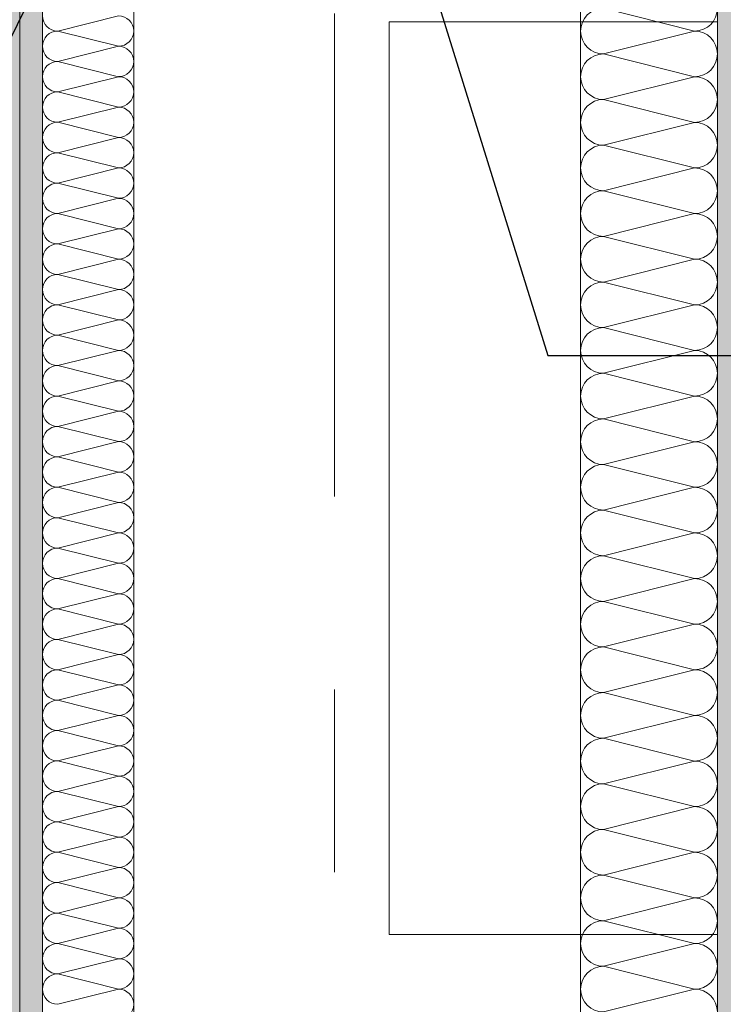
# Model space of a CAD drawing. Header units: metres. Extents: x -4 to 100, y -11 to 17.
# Tile 478 of 656: x 43.557 to 43.943, y 2.967 to 3.506. Entities that reach past the tile are written whole.
import ezdxf

# ---------------------------------------------------------------- set-up
doc = ezdxf.new("R2010")
doc.units = ezdxf.units.M
doc.header["$MEASUREMENT"] = 0
for name, pattern in [('DASHED', [0.015, 0.007, -0.008]), ('Strichlinie doppelt', [0.546806, 0.264583, -0.105833, 0.070556, -0.105833]), ('Wipeout_Contour', [1, 0, -1])]:
    doc.linetypes.add(name, pattern=pattern)
for name, color, linetype in [('152 - Bemaßung_ Beschriftung.Ausbau', 7, 'Continuous'), ('451 - Universal.Achsen Raster', 7, 'Continuous'), ('Neubau_152 - Bemaßung_ Beschriftung.Ausbau', 7, 'Continuous'), ('Neubau_606 - Struktur.Wand Innen Ausbau', 7, 'Continuous'), ('Neubau_802 - HKLSE.Sanitär', 7, 'Continuous')]:
    doc.layers.add(name, color=color, linetype=linetype)
doc.styles.add('ERSTELLTER_STIL_2', font='txt')
doc.dimstyles.new('ERSTELLTER_STIL__3', dxfattribs={"dimtxt": 0.1, "dimasz": 0.0532, "dimexe": 0.18, "dimexo": 0.0625, "dimgap": 0, "dimtad": 1, "dimzin": 0, "dimdsep": 46, "dimtxsty": 'ERSTELLTER_STIL_2', "dimblk": 'ARROWHEAD_2', "dimblk1": 'ARROWHEAD_2', "dimblk2": 'ARROWHEAD_2', "dimcen": 0.09, "dimse1": 1, "dimse2": 1, "dimclrd": 7, "dimclre": 7, "dimclrt": 7, "dimazin": 0, "dimtfac": 1, "dimtdec": 4, "dimtmove": 0, "dimatfit": 3, "dimfxl": 1, "dimtolj": 1, "dimtzin": 0, "dimarcsym": 0})
doc.dimstyles.new('ERSTELLTER_STIL__4', dxfattribs={"dimtxt": 0.1, "dimasz": 0.0532, "dimexe": 0.18, "dimexo": 0.0625, "dimgap": 0, "dimtad": 1, "dimzin": 0, "dimdsep": 46, "dimtxsty": 'ERSTELLTER_STIL_2', "dimblk": 'ARROWHEAD_2', "dimblk1": 'ARROWHEAD_2', "dimblk2": 'ARROWHEAD_2', "dimcen": 0.09, "dimse1": 1, "dimse2": 1, "dimclrd": 7, "dimclre": 7, "dimclrt": 7, "dimazin": 0, "dimtfac": 1, "dimtdec": 4, "dimtmove": 2, "dimatfit": 3, "dimfxl": 1, "dimtolj": 1, "dimtzin": 0, "dimarcsym": 0})
doc.dimstyles.new('ERSTELLTER_STIL__5', dxfattribs={"dimtxt": 0.1, "dimasz": 0.0532, "dimexe": 0.18, "dimexo": 0.0625, "dimgap": 0, "dimtad": 1, "dimtih": 1, "dimtoh": 1, "dimzin": 0, "dimdsep": 46, "dimtxsty": 'ERSTELLTER_STIL_2', "dimblk": 'ARROWHEAD_2', "dimblk1": 'ARROWHEAD_2', "dimblk2": 'ARROWHEAD_2', "dimcen": 0.09, "dimse1": 1, "dimse2": 1, "dimclrd": 7, "dimclre": 7, "dimclrt": 7, "dimazin": 0, "dimtfac": 1, "dimtdec": 4, "dimtmove": 0, "dimatfit": 3, "dimfxl": 1, "dimtolj": 1, "dimtzin": 0, "dimarcsym": 0})
doc.dimstyles.new('ERSTELLTER_STIL__6', dxfattribs={"dimtxt": 0.1, "dimasz": 0.0532, "dimexe": 0.18, "dimexo": 0.0625, "dimgap": 0, "dimtad": 1, "dimtih": 1, "dimtoh": 1, "dimzin": 0, "dimdsep": 46, "dimtxsty": 'ERSTELLTER_STIL_2', "dimblk": 'ARROWHEAD_2', "dimblk1": 'ARROWHEAD_2', "dimblk2": 'ARROWHEAD_2', "dimcen": 0.09, "dimse1": 1, "dimse2": 1, "dimclrd": 7, "dimclre": 7, "dimclrt": 7, "dimazin": 0, "dimtfac": 1, "dimtdec": 4, "dimtmove": 2, "dimatfit": 3, "dimfxl": 1, "dimtolj": 1, "dimtzin": 0, "dimarcsym": 0})
doc.dimstyles.new('ERSTELLTER_STIL__9', dxfattribs={"dimtxt": 0.18, "dimasz": 0.02736, "dimexe": 0.18, "dimexo": 0.0625, "dimgap": 0, "dimtad": 0, "dimtih": 1, "dimtoh": 1, "dimdec": 4, "dimzin": 0, "dimdsep": 46, "dimcen": 0.09, "dimadec": 0, "dimazin": 0, "dimtfac": 1, "dimtdec": 4, "dimtmove": 0, "dimatfit": 3, "dimldrblk": 'ARROWHEAD_11', "dimfxl": 1, "dimtolj": 1, "dimtzin": 0, "dimarcsym": 0})
pattern_1 = [(45, (0, 0), (-0.01767767, 0.01767767), [0, -0.025])]

# ---------------------------------------------------------------- blocks, each defined once
blk = doc.blocks.new('*X173')
at = {"layer": 'Neubau_606 - Struktur.Wand Innen Ausbau', "color": 7, "linetype": 'Continuous', "lineweight": 5}
for p, q in [((43.57832, 3.50001), (43.61165, 3.50835)), ((43.57832, 3.50001), (43.61165, 3.49168)), ((43.57832, 3.48335), (43.61165, 3.49168)), ((43.57832, 3.48335), (43.61165, 3.47501)), ((43.57832, 3.46668), (43.61165, 3.47501)), ((43.57832, 3.46668), (43.61165, 3.45835)), ((43.57832, 3.45001), (43.61165, 3.45835)), ((43.57832, 3.45001), (43.61165, 3.44168)), ((43.57832, 3.43335), (43.61165, 3.44168)), ((43.57832, 3.43335), (43.61165, 3.42501)), ((43.57832, 3.41668), (43.61165, 3.42501)), ((43.57832, 3.41668), (43.61165, 3.40835)), ((43.57832, 3.40001), (43.61165, 3.40835)), ((43.57832, 3.40001), (43.61165, 3.39168)), ((43.57832, 3.38335), (43.61165, 3.39168)), ((43.57832, 3.38335), (43.61165, 3.37501)), ((43.57832, 3.36668), (43.61165, 3.37501)), ((43.57832, 3.36668), (43.61165, 3.35835)), ((43.57832, 3.35001), (43.61165, 3.35835)), ((43.57832, 3.35001), (43.61165, 3.34168)), ((43.57832, 3.33335), (43.61165, 3.34168)), ((43.57832, 3.33335), (43.61165, 3.32501)), ((43.57832, 3.31668), (43.61165, 3.32501)), ((43.57832, 3.31668), (43.61165, 3.30835)), ((43.57832, 3.30001), (43.61165, 3.30835)), ((43.57832, 3.30001), (43.61165, 3.29168)), ((43.57832, 3.28335), (43.61165, 3.29168)), ((43.57832, 3.28335), (43.61165, 3.27501)), ((43.57832, 3.26668), (43.61165, 3.27501)), ((43.57832, 3.26668), (43.61165, 3.25835)), ((43.57832, 3.25001), (43.61165, 3.25835)), ((43.57832, 3.25001), (43.61165, 3.24168)), ((43.57832, 3.23335), (43.61165, 3.24168)), ((43.57832, 3.23335), (43.61165, 3.22501)), ((43.57832, 3.21668), (43.61165, 3.22501)), ((43.57832, 3.21668), (43.61165, 3.20835)), ((43.57832, 3.20001), (43.61165, 3.20835)), ((43.57832, 3.20001), (43.61165, 3.19168)), ((43.57832, 3.18335), (43.61165, 3.19168)), ((43.57832, 3.18335), (43.61165, 3.17501)), ((43.57832, 3.16668), (43.61165, 3.17501)), ((43.57832, 3.16668), (43.61165, 3.15835)), ((43.57832, 3.15001), (43.61165, 3.15835)), ((43.57832, 3.15001), (43.61165, 3.14168)), ((43.57832, 3.13335), (43.61165, 3.14168)), ((43.57832, 3.13335), (43.61165, 3.12501)), ((43.57832, 3.11668), (43.61165, 3.12501)), ((43.57832, 3.11668), (43.61165, 3.10835)), ((43.57832, 3.10001), (43.61165, 3.10835)), ((43.57832, 3.10001), (43.61165, 3.09168)), ((43.57832, 3.08335), (43.61165, 3.09168)), ((43.57832, 3.08335), (43.61165, 3.07501)), ((43.57832, 3.06668), (43.61165, 3.07501)), ((43.57832, 3.06668), (43.61165, 3.05835)), ((43.57832, 3.05001), (43.61165, 3.05835)), ((43.57832, 3.05001), (43.61165, 3.04168)), ((43.57832, 3.03335), (43.61165, 3.04168)), ((43.57832, 3.03335), (43.61165, 3.02501)), ((43.57832, 3.01668), (43.61165, 3.02501)), ((43.57832, 3.01668), (43.61165, 3.00835)), ((43.57832, 3.00001), (43.61165, 3.00835)), ((43.57832, 3.00001), (43.61165, 2.99168)), ((43.57832, 2.98335), (43.61165, 2.99168)), ((43.57832, 2.98335), (43.61165, 2.97501)), ((43.57832, 2.96668), (43.61165, 2.97501))]:
    blk.add_line(p, q, dxfattribs=at)
for centre, start, end in [((43.57832, 3.50835), 180, 270), ((43.61165, 3.50001), 0, 90), ((43.57832, 3.49168), 90, 180), ((43.61165, 3.50001), 270, 0), ((43.57832, 3.49168), 180, 270), ((43.61165, 3.48335), 0, 90), ((43.57832, 3.47501), 90, 180), ((43.61165, 3.48335), 270, 0), ((43.57832, 3.47501), 180, 270), ((43.61165, 3.46668), 0, 90), ((43.57832, 3.45835), 90, 180), ((43.61165, 3.46668), 270, 0), ((43.57832, 3.45835), 180, 270), ((43.61165, 3.45001), 0, 90), ((43.57832, 3.44168), 90, 180), ((43.61165, 3.45001), 270, 0), ((43.57832, 3.44168), 180, 270), ((43.61165, 3.43335), 0, 90), ((43.57832, 3.42501), 90, 180), ((43.61165, 3.43335), 270, 0), ((43.57832, 3.42501), 180, 270), ((43.61165, 3.41668), 0, 90), ((43.57832, 3.40835), 90, 180), ((43.61165, 3.41668), 270, 0), ((43.57832, 3.40835), 180, 270), ((43.61165, 3.40001), 0, 90), ((43.57832, 3.39168), 90, 180), ((43.61165, 3.40001), 270, 0), ((43.57832, 3.39168), 180, 270), ((43.61165, 3.38335), 0, 90), ((43.57832, 3.37501), 90, 180), ((43.61165, 3.38335), 270, 0), ((43.57832, 3.37501), 180, 270), ((43.61165, 3.36668), 0, 90), ((43.57832, 3.35835), 90, 180), ((43.61165, 3.36668), 270, 0), ((43.57832, 3.35835), 180, 270), ((43.61165, 3.35001), 0, 90), ((43.57832, 3.34168), 90, 180), ((43.61165, 3.35001), 270, 0), ((43.57832, 3.34168), 180, 270), ((43.61165, 3.33335), 0, 90), ((43.57832, 3.32501), 90, 180), ((43.61165, 3.33335), 270, 0), ((43.57832, 3.32501), 180, 270), ((43.61165, 3.31668), 0, 90), ((43.57832, 3.30835), 90, 180), ((43.61165, 3.31668), 270, 0), ((43.57832, 3.30835), 180, 270), ((43.61165, 3.30001), 0, 90), ((43.57832, 3.29168), 90, 180), ((43.61165, 3.30001), 270, 0), ((43.57832, 3.29168), 180, 270), ((43.61165, 3.28335), 0, 90), ((43.57832, 3.27501), 90, 180), ((43.61165, 3.28335), 270, 0), ((43.57832, 3.27501), 180, 270), ((43.61165, 3.26668), 0, 90), ((43.57832, 3.25835), 90, 180), ((43.61165, 3.26668), 270, 0), ((43.57832, 3.25835), 180, 270), ((43.61165, 3.25001), 0, 90), ((43.57832, 3.24168), 90, 180), ((43.61165, 3.25001), 270, 0), ((43.57832, 3.24168), 180, 270), ((43.61165, 3.23335), 0, 90), ((43.57832, 3.22501), 90, 180), ((43.61165, 3.23335), 270, 0), ((43.57832, 3.22501), 180, 270), ((43.61165, 3.21668), 0, 90), ((43.57832, 3.20835), 90, 180), ((43.61165, 3.21668), 270, 0), ((43.57832, 3.20835), 180, 270), ((43.61165, 3.20001), 0, 90), ((43.57832, 3.19168), 90, 180), ((43.61165, 3.20001), 270, 0), ((43.57832, 3.19168), 180, 270), ((43.61165, 3.18335), 0, 90), ((43.57832, 3.17501), 90, 180), ((43.61165, 3.18335), 270, 0), ((43.57832, 3.17501), 180, 270), ((43.61165, 3.16668), 0, 90), ((43.57832, 3.15835), 90, 180), ((43.61165, 3.16668), 270, 0), ((43.57832, 3.15835), 180, 270), ((43.61165, 3.15001), 0, 90), ((43.57832, 3.14168), 90, 180), ((43.61165, 3.15001), 270, 0), ((43.57832, 3.14168), 180, 270), ((43.61165, 3.13335), 0, 90), ((43.57832, 3.12501), 90, 180), ((43.61165, 3.13335), 270, 0), ((43.57832, 3.12501), 180, 270), ((43.61165, 3.11668), 0, 90), ((43.57832, 3.10835), 90, 180), ((43.61165, 3.11668), 270, 0), ((43.57832, 3.10835), 180, 270), ((43.61165, 3.10001), 0, 90), ((43.57832, 3.09168), 90, 180), ((43.61165, 3.10001), 270, 0), ((43.57832, 3.09168), 180, 270), ((43.61165, 3.08335), 0, 90), ((43.57832, 3.07501), 90, 180), ((43.61165, 3.08335), 270, 0), ((43.57832, 3.07501), 180, 270), ((43.61165, 3.06668), 0, 90), ((43.57832, 3.05835), 90, 180), ((43.61165, 3.06668), 270, 0), ((43.57832, 3.05835), 180, 270), ((43.61165, 3.05001), 0, 90), ((43.57832, 3.04168), 90, 180), ((43.61165, 3.05001), 270, 0), ((43.57832, 3.04168), 180, 270), ((43.61165, 3.03335), 0, 90), ((43.57832, 3.02501), 90, 180), ((43.61165, 3.03335), 270, 0), ((43.57832, 3.02501), 180, 270), ((43.61165, 3.01668), 0, 90), ((43.57832, 3.00835), 90, 180), ((43.61165, 3.01668), 270, 0), ((43.57832, 3.00835), 180, 270), ((43.61165, 3.00001), 0, 90), ((43.57832, 2.99168), 90, 180), ((43.61165, 3.00001), 270, 0), ((43.57832, 2.99168), 180, 270), ((43.61165, 2.98335), 0, 90), ((43.57832, 2.97501), 90, 180), ((43.61165, 2.98335), 270, 0), ((43.57832, 2.97501), 180, 270), ((43.61165, 2.96668), 0, 90), ((43.61165, 2.96668), 270, 0)]:
    blk.add_arc(centre, 0.00833, start, end, dxfattribs=at)
blk = doc.blocks.new('*X190')
at = {"layer": 'Neubau_606 - Struktur.Wand Innen Ausbau', "color": 7, "linetype": 'Continuous', "lineweight": 5}
for p, q in [((43.92749, 3.49999), (43.87749, 3.51249)), ((43.92749, 3.49999), (43.87749, 3.48749)), ((43.92749, 3.47499), (43.87749, 3.48749)), ((43.92749, 3.47499), (43.87749, 3.46249)), ((43.92749, 3.44999), (43.87749, 3.46249)), ((43.92749, 3.44999), (43.87749, 3.43749)), ((43.92749, 3.42499), (43.87749, 3.43749)), ((43.92749, 3.42499), (43.87749, 3.41249)), ((43.92749, 3.39999), (43.87749, 3.41249)), ((43.92749, 3.39999), (43.87749, 3.38749)), ((43.92749, 3.37499), (43.87749, 3.38749)), ((43.92749, 3.37499), (43.87749, 3.36249)), ((43.92749, 3.34999), (43.87749, 3.36249)), ((43.92749, 3.34999), (43.87749, 3.33749)), ((43.92749, 3.32499), (43.87749, 3.33749)), ((43.92749, 3.32499), (43.87749, 3.31249)), ((43.92749, 3.29999), (43.87749, 3.31249)), ((43.92749, 3.29999), (43.87749, 3.28749)), ((43.92749, 3.27499), (43.87749, 3.28749)), ((43.92749, 3.27499), (43.87749, 3.26249)), ((43.92749, 3.24999), (43.87749, 3.26249)), ((43.92749, 3.24999), (43.87749, 3.23749)), ((43.92749, 3.22499), (43.87749, 3.23749)), ((43.92749, 3.22499), (43.87749, 3.21249)), ((43.92749, 3.19999), (43.87749, 3.21249)), ((43.92749, 3.19999), (43.87749, 3.18749)), ((43.92749, 3.17499), (43.87749, 3.18749)), ((43.92749, 3.17499), (43.87749, 3.16249)), ((43.92749, 3.14999), (43.87749, 3.16249)), ((43.92749, 3.14999), (43.87749, 3.13749)), ((43.92749, 3.12499), (43.87749, 3.13749)), ((43.92749, 3.12499), (43.87749, 3.11249)), ((43.92749, 3.09999), (43.87749, 3.11249)), ((43.92749, 3.09999), (43.87749, 3.08749)), ((43.92749, 3.07499), (43.87749, 3.08749)), ((43.92749, 3.07499), (43.87749, 3.06249)), ((43.92749, 3.04999), (43.87749, 3.06249)), ((43.92749, 3.04999), (43.87749, 3.03749)), ((43.92749, 3.02499), (43.87749, 3.03749)), ((43.92749, 3.02499), (43.87749, 3.01249)), ((43.92749, 2.99999), (43.87749, 3.01249)), ((43.92749, 2.99999), (43.87749, 2.98749)), ((43.92749, 2.97499), (43.87749, 2.98749)), ((43.92749, 2.97499), (43.87749, 2.96249))]:
    blk.add_line(p, q, dxfattribs=at)
for centre, start, end in [((43.87749, 3.49999), 90, 180), ((43.92749, 3.51249), 270, 360), ((43.87749, 3.49999), 180, 270), ((43.92749, 3.48749), 360, 90), ((43.87749, 3.47499), 90, 180), ((43.92749, 3.48749), 270, 360), ((43.87749, 3.47499), 180, 270), ((43.92749, 3.46249), 360, 90), ((43.87749, 3.44999), 90, 180), ((43.92749, 3.46249), 270, 360), ((43.87749, 3.44999), 180, 270), ((43.92749, 3.43749), 360, 90), ((43.87749, 3.42499), 90, 180), ((43.92749, 3.43749), 270, 360), ((43.87749, 3.42499), 180, 270), ((43.92749, 3.41249), 360, 90), ((43.87749, 3.39999), 90, 180), ((43.92749, 3.41249), 270, 360), ((43.87749, 3.39999), 180, 270), ((43.92749, 3.38749), 360, 90), ((43.87749, 3.37499), 90, 180), ((43.92749, 3.38749), 270, 360), ((43.87749, 3.37499), 180, 270), ((43.92749, 3.36249), 360, 90), ((43.87749, 3.34999), 90, 180), ((43.92749, 3.36249), 270, 360), ((43.87749, 3.34999), 180, 270), ((43.92749, 3.33749), 360, 90), ((43.87749, 3.32499), 90, 180), ((43.92749, 3.33749), 270, 360), ((43.87749, 3.32499), 180, 270), ((43.92749, 3.31249), 360, 90), ((43.87749, 3.29999), 90, 180), ((43.92749, 3.31249), 270, 360), ((43.87749, 3.29999), 180, 270), ((43.92749, 3.28749), 360, 90), ((43.87749, 3.27499), 90, 180), ((43.92749, 3.28749), 270, 360), ((43.87749, 3.27499), 180, 270), ((43.92749, 3.26249), 360, 90), ((43.87749, 3.24999), 90, 180), ((43.92749, 3.26249), 270, 360), ((43.87749, 3.24999), 180, 270), ((43.92749, 3.23749), 360, 90), ((43.87749, 3.22499), 90, 180), ((43.92749, 3.23749), 270, 360), ((43.87749, 3.22499), 180, 270), ((43.92749, 3.21249), 360, 90), ((43.87749, 3.19999), 90, 180), ((43.92749, 3.21249), 270, 360), ((43.87749, 3.19999), 180, 270), ((43.92749, 3.18749), 360, 90), ((43.87749, 3.17499), 90, 180), ((43.92749, 3.18749), 270, 360), ((43.87749, 3.17499), 180, 270), ((43.92749, 3.16249), 360, 90), ((43.87749, 3.14999), 90, 180), ((43.92749, 3.16249), 270, 360), ((43.87749, 3.14999), 180, 270), ((43.92749, 3.13749), 360, 90), ((43.87749, 3.12499), 90, 180), ((43.92749, 3.13749), 270, 360), ((43.87749, 3.12499), 180, 270), ((43.92749, 3.11249), 360, 90), ((43.87749, 3.09999), 90, 180), ((43.92749, 3.11249), 270, 360), ((43.87749, 3.09999), 180, 270), ((43.92749, 3.08749), 360, 90), ((43.87749, 3.07499), 90, 180), ((43.92749, 3.08749), 270, 360), ((43.87749, 3.07499), 180, 270), ((43.92749, 3.06249), 360, 90), ((43.87749, 3.04999), 90, 180), ((43.92749, 3.06249), 270, 360), ((43.87749, 3.04999), 180, 270), ((43.92749, 3.03749), 360, 90), ((43.87749, 3.02499), 90, 180), ((43.92749, 3.03749), 270, 360), ((43.87749, 3.02499), 180, 270), ((43.92749, 3.01249), 360, 90), ((43.87749, 2.99999), 90, 180), ((43.92749, 3.01249), 270, 360), ((43.87749, 2.99999), 180, 270), ((43.92749, 2.98749), 360, 90), ((43.87749, 2.97499), 90, 180), ((43.92749, 2.98749), 270, 360), ((43.87749, 2.97499), 180, 270), ((43.92749, 2.96249), 360, 90)]:
    blk.add_arc(centre, 0.0125, start, end, dxfattribs=at)
blk = doc.blocks.new('ARROWHEAD_11')
at = {"color": 0, "linetype": 'Continuous', "lineweight": 0}
blk.add_line((0, 0), (-1, 0), dxfattribs=at)
at = {"color": 0, "linetype": 'Continuous', "lineweight": 0, "const_width": 0.25, "flags": 128}
blk.add_lwpolyline([(-0.125, 0, 1), (0.125, 0, 1)], format="xyb", close=True, dxfattribs=at)
blk = doc.blocks.new('*D696')
at = {"layer": '152 - Bemaßung_ Beschriftung.Ausbau', "color": 7, "linetype": 'Continuous', "lineweight": 5}
for p, q in [((41.92003, 2.09752), (41.92003, 2.20252)), ((43.54499, 2.09752), (43.54499, 2.20252)), ((41.94024, 2.18502), (41.89982, 2.11502)), ((43.5652, 2.18502), (43.52478, 2.11502)), ((41.92003, 2.15002), (43.54499, 2.15002))]:
    blk.add_line(p, q, dxfattribs=at)
at = {"layer": '152 - Bemaßung_ Beschriftung.Ausbau', "color": 7, "lineweight": 5, "insert": (42.13588, 2.18261), "char_height": 0.1, "attachment_point": 7, "style": 'ERSTELLTER_STIL_2'}
blk.add_mtext('\\A1;{\\pql;\\fArial|b0|i0|c0|p38;1,62\\fArial|b0|i0|c0|p38;\\A1{\\H.66x;\\S5^  ;}}', dxfattribs=at)
blk = doc.blocks.new('ARROWHEAD_2')
at = {"color": 0, "linetype": 'Continuous', "lineweight": 0}
for p, q in [((-0.378, -0.655), (0.378, 0.655)), ((0, 0), (-1, 0))]:
    blk.add_line(p, q, dxfattribs=at)
blk = doc.blocks.new('*D697')
at = {"layer": '152 - Bemaßung_ Beschriftung.Ausbau', "color": 7, "linetype": 'Continuous', "lineweight": 5}
for p, q in [((43.54499, 2.09752), (43.54499, 2.20252)), ((43.96499, 2.09752), (43.96499, 2.20252)), ((43.5652, 2.18502), (43.52478, 2.11502)), ((43.9852, 2.18502), (43.94478, 2.11502)), ((43.54499, 2.15002), (43.96499, 2.15002))]:
    blk.add_line(p, q, dxfattribs=at)
at = {"color": 254, "linetype": 'Wipeout_Contour', "lineweight": 0, "ltscale": 175.256338}
blk.add_wipeout([(43.66035, 2.15127), (43.84962, 2.15127), (43.84962, 2.28877), (43.66035, 2.28877)], dxfattribs=at).dxf.layer = '152 - Bemaßung_ Beschriftung.Ausbau'
at = {"layer": '152 - Bemaßung_ Beschriftung.Ausbau', "color": 7, "lineweight": 5, "insert": (43.6791, 2.17002), "char_height": 0.1, "attachment_point": 7, "style": 'ERSTELLTER_STIL_2'}
blk.add_mtext('\\A1;{\\pql;\\fArial|b0|i0|c0|p38;42}', dxfattribs=at)
blk = doc.blocks.new('*D713')
at = {"layer": '152 - Bemaßung_ Beschriftung.Ausbau', "color": 7, "linetype": 'Continuous', "lineweight": 5}
for p, q in [((45.78033, 0.245), (45.78033, 3.72)), ((45.74533, 0.26521), (45.81533, 0.22479)), ((45.83283, 0.245), (45.72783, 0.245)), ((45.78033, 0.005), (45.78033, 0.245)), ((45.74533, 0.02521), (45.81533, -0.01521)), ((45.83283, 0.005), (45.72783, 0.005)), ((45.78033, -0.07), (45.78033, 0.005))]:
    blk.add_line(p, q, dxfattribs=at)
at = {"color": 254, "linetype": 'Wipeout_Contour', "lineweight": 0, "ltscale": 182.403055}
blk.add_wipeout([(45.66937, -0.10529), (45.66937, 0.06354), (45.52651, 0.06354), (45.52651, -0.10529)], dxfattribs=at).dxf.layer = '152 - Bemaßung_ Beschriftung.Ausbau'
at = {"color": 254, "linetype": 'Wipeout_Contour', "lineweight": 0, "ltscale": 182.853328}
blk.add_wipeout([(45.77908, 0.03036), (45.77908, 0.21964), (45.64158, 0.21964), (45.64158, 0.03036)], dxfattribs=at).dxf.layer = '152 - Bemaßung_ Beschriftung.Ausbau'
at = {"layer": '152 - Bemaßung_ Beschriftung.Ausbau', "color": 7, "lineweight": 5, "insert": (45.76033, 0.04911), "char_height": 0.1, "attachment_point": 7, "rotation": 90, "style": 'ERSTELLTER_STIL_2'}
blk.add_mtext('\\A1;{\\pql;\\fArial|b0|i0|c0|p38;24}', dxfattribs=at)
blk = doc.blocks.new('*D714')
at = {"layer": '152 - Bemaßung_ Beschriftung.Ausbau', "color": 7, "linetype": 'Continuous', "lineweight": 5}
for p, q in [((45.74533, 3.7402), (45.81533, 3.69979)), ((45.83283, 3.72), (45.72783, 3.72)), ((45.78033, 0.245), (45.78033, 3.72)), ((45.74533, 0.26521), (45.81533, 0.22479))]:
    blk.add_line(p, q, dxfattribs=at)
at = {"layer": '152 - Bemaßung_ Beschriftung.Ausbau', "color": 7, "lineweight": 5, "char_height": 0.1, "attachment_point": 7, "rotation": 90, "style": 'ERSTELLTER_STIL_2'}
for s, insert in [('\\A1;{\\pql;\\fArial|b0|i0|c0|p38;17\\fArial|b0|i0|c0|p38;\\A1{\\H.66x;\\S5^  ;}}', (45.76142, 3.49791)), ('\\A1;{\\pql;\\fArial|b0|i0|c0|p38;3,47\\fArial|b0|i0|c0|p38;\\A1{\\H.66x;\\S5^  ;}}', (45.77974, 1.7235))]:
    blk.add_mtext(s, dxfattribs=dict(at, insert=insert))
blk = doc.blocks.new('*D725')
at = {"layer": '152 - Bemaßung_ Beschriftung.Ausbau', "color": 7, "linetype": 'Continuous', "lineweight": 5}
for p, q in [((44.30621, 4.08021), (44.37621, 4.03979)), ((44.39371, 4.06), (44.28871, 4.06)), ((44.34121, 2.78998), (44.34121, 4.06)), ((44.30621, 2.81019), (44.37621, 2.76978)), ((44.39371, 2.78998), (44.28871, 2.78998))]:
    blk.add_line(p, q, dxfattribs=at)
at = {"layer": '152 - Bemaßung_ Beschriftung.Ausbau', "color": 7, "lineweight": 5, "insert": (44.32121, 3.13332), "char_height": 0.1, "attachment_point": 7, "rotation": 90, "style": 'ERSTELLTER_STIL_2'}
blk.add_mtext('\\A1;{\\pql;\\fArial|b0|i0|c0|p38;1,27}', dxfattribs=at)

msp = doc.modelspace()

# ---------------------------------------------------------------- hatches: boundary and pattern name
at = {"layer": 'Neubau_606 - Struktur.Wand Innen Ausbau', "linetype": 'Continuous', "lineweight": 0, "true_color": 0x000000}
h = msp.add_hatch(dxfattribs=at)
h.set_pattern_fill('Gips_0001', color=18, style=0, pattern_type=2)
h.set_pattern_definition(pattern_1)
h.paths.add_polyline_path([(43.54499, 4.0475), (43.54499, 0.255), (43.55749, 0.255), (43.55749, 4.0475)])
h = msp.add_hatch(dxfattribs=at)
h.set_pattern_fill('Gips_0001', color=18, style=0, pattern_type=2)
h.set_pattern_definition(pattern_1)
h.paths.add_polyline_path([(43.56999, 4.035), (43.55749, 4.035), (43.55749, 0.255), (43.56999, 0.255)])
h = msp.add_hatch(dxfattribs=at)
h.set_pattern_fill('Gips_0001', color=18, style=0, pattern_type=2)
h.set_pattern_definition(pattern_1)
h.paths.add_polyline_path([(43.93999, 3.7325), (43.93999, 0.70998), (43.95249, 0.70998), (43.95249, 3.72937), (43.94832, 3.7325)])

# ---------------------------------------------------------------- linework, layer by layer
at = {"layer": '451 - Universal.Achsen Raster', "color": 160, "linetype": 'Strichlinie doppelt', "lineweight": 9, "true_color": 0x3232ff}
msp.add_line((43.72999, -10.585), (43.72999, 16.355), dxfattribs=at)
at = {"layer": 'Neubau_606 - Struktur.Wand Innen Ausbau', "color": 1, "linetype": 'Continuous', "lineweight": 5}
for p, q in [((43.55749, 4.035), (43.55749, 0.255)), ((43.56999, 3.985), (43.56999, 0.70998)), ((43.93999, 0.70998), (43.93999, 3.7325))]:
    msp.add_line(p, q, dxfattribs=at)
at = {"layer": 'Neubau_606 - Struktur.Wand Innen Ausbau', "color": 1, "linetype": 'Continuous', "lineweight": 5, "flags": 128}
for points in [[(43.61999, 0.70998), (43.61999, 3.985)], [(43.86499, 3.795), (43.86499, 0.70998)]]:
    msp.add_lwpolyline(points, dxfattribs=at)
at = {"layer": 'Neubau_802 - HKLSE.Sanitär', "color": 1, "linetype": 'Continuous', "lineweight": 9}
for p, q in [((43.75999, 3.50498), (43.75999, 3.00498)), ((43.93999, 3.50498), (43.75999, 3.50498)), ((43.93999, 3.50498), (43.93999, 3.00498)), ((43.93999, 3.00498), (43.75999, 3.00498))]:
    msp.add_line(p, q, dxfattribs=at)
at = {"layer": 'Neubau_802 - HKLSE.Sanitär', "color": 1, "linetype": 'DASHED', "lineweight": 9, "flags": 128}
for points in [[(43.75999, 3.50498), (43.75999, 3.00498)], [(43.93999, 3.50498), (43.75999, 3.50498)], [(43.93999, 3.00498), (43.93999, 3.50498)], [(43.75999, 3.00498), (43.93999, 3.00498)]]:
    msp.add_lwpolyline(points, dxfattribs=at)

# ---------------------------------------------------------------- block references
at = {"layer": 'Neubau_606 - Struktur.Wand Innen Ausbau', "color": 1, "lineweight": 13}
for name in ['*X173', '*X190']:
    msp.add_blockref(name, (0, 0), dxfattribs=at)

# ---------------------------------------------------------------- dimensions: what is measured, and where the dimension line sits
at = {"layer": '152 - Bemaßung_ Beschriftung.Ausbau', "color": 7, "linetype": 'Continuous', "lineweight": 5}
dim = msp.add_linear_dim(base=(43.54499, 2.15002), p1=(41.92003, 3.935), p2=(43.54499, 3.81), dimstyle='ERSTELLTER_STIL__6', dxfattribs=at)
dim.commit()
dim.dimension.update_dxf_attribs({"geometry": '*D696', "text_midpoint": (42.40082, 2.25202), "dimtype": 160})

# ---------------------------------------------------------------- leaders
at = {"layer": 'Neubau_152 - Bemaßung_ Beschriftung.Ausbau', "color": 1, "linetype": 'Continuous', "lineweight": 13, "annotation_type": 0, "has_hookline": 1, "text_width": 0.97393}
for points, hookline_direction in [([(43.74499, 3.89), (43.44863, 3.28371), (43.42561, 3.28371)], 1), ([(43.74499, 3.64998), (43.847, 3.32225), (43.97555, 3.32225)], 0)]:
    msp.add_leader(points, dimstyle='ERSTELLTER_STIL__9', dxfattribs=dict(at, hookline_direction=hookline_direction))

# ---------------------------------------------------------------- next in the draw order: dimensions: what is measured, and where the dimension line sits
at = {"layer": '152 - Bemaßung_ Beschriftung.Ausbau', "color": 7, "linetype": 'Continuous', "lineweight": 5}
dim = msp.add_linear_dim(base=(43.96499, 2.15002), p1=(43.54499, 3.81), p2=(43.96499, 0.70998), dimstyle='ERSTELLTER_STIL__5', dxfattribs=at)
dim.commit()
dim.dimension.update_dxf_attribs({"geometry": '*D697', "text_midpoint": (43.75534, 2.22002), "dimtype": 160})

# ---------------------------------------------------------------- next in the draw order: dimensions: what is measured, and where the dimension line sits
dim = msp.add_linear_dim(base=(45.78033, 0.245), p1=(21.9375, 0.005), p2=(22.1775, 0.245), angle=90, dimstyle='ERSTELLTER_STIL__3', dxfattribs=at)
dim.commit()
dim.dimension.update_dxf_attribs({"geometry": '*D713', "text_midpoint": (45.71033, 0.12535), "dimtype": 160, "text_rotation": 90})

# ---------------------------------------------------------------- next in the draw order: dimensions: what is measured, and where the dimension line sits
for base, p1, p2, dimstyle, picture, middle in [((44.34121, 4.06), (45.46502, 2.78998), (43.54499, 4.06), 'ERSTELLTER_STIL__4', '*D725', (44.27121, 3.2632)), ((45.780333, 3.719998), (22.1775, 0.245), (44.709987, 3.719998), 'ERSTELLTER_STIL__3', '*D714', (45.710333, 1.988441))]:
    dim = msp.add_linear_dim(base=base, p1=p1, p2=p2, angle=90, dimstyle=dimstyle, dxfattribs=at)
    dim.commit()
    dim.dimension.update_dxf_attribs({"geometry": picture, "text_midpoint": middle, "dimtype": 160, "text_rotation": 90})

doc.saveas('drawing.dxf')
